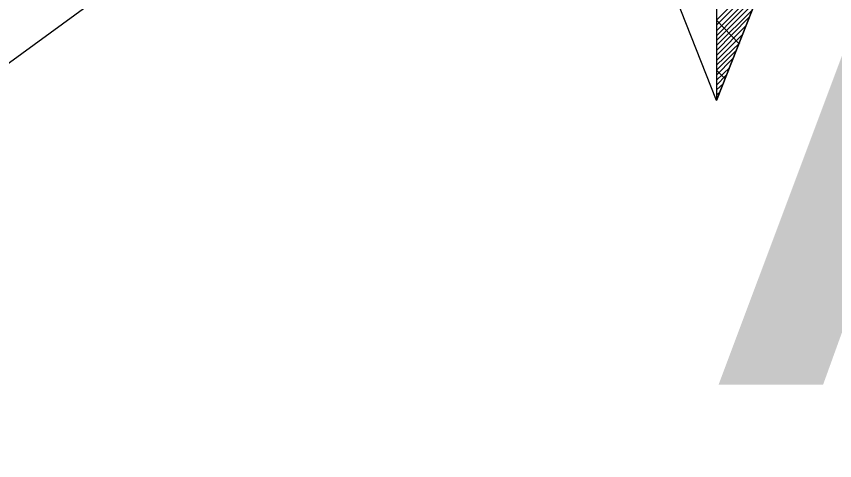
# Model space of a CAD drawing. Extents: x -729889 to -691139, y -995431 to -974354.
# Drawn here: x -725486.562 to -725484.538, y -978439.055 to -978437.957 of the extents above; entities that cross this region are included whole.
import ezdxf

# ---------------------------------------------------------------- set-up
doc = ezdxf.new("R2010")
doc.units = 0
for name, color, linetype in [('Atributy', 7, 'Continuous'), ('Skutečně zaměřené kabelové vedení', 7, 'Continuous'), ('Světelný bod se zemním svítidlem', 7, 'Continuous')]:
    doc.layers.add(name, color=color, linetype=linetype)

# ---------------------------------------------------------------- blocks, each defined once
blk = doc.blocks.new('Světlo')
at = {"layer": 'Světelný bod se zemním svítidlem'}
for p, q in [((0, 1.6939), (0, -1.3043)), ((0, 0), (0, -1.3043)), ((0, -1.3043), (0.3687, -0.3687)), ((0, -1.3043), (0.3687, -0.3687)), ((0, -1.3043), (-0.2696, -0.6209)), ((0.2696, -0.6209), (0, -1.3043)), ((0, -1.1061), (0.1287, -0.9774)), ((0, -1.1183), (0.12, -0.9983)), ((0, -1.1322), (0.113, -1.0191)), ((0, -1.1443), (0.1043, -1.0383)), ((0, -1.1565), (0.0974, -1.0591)), ((0, -1.1687), (0.0887, -1.08)), ((0, -1.1809), (0.08, -1.0991)), ((0.0557, -1.1635), (0, -1.1061)), ((0, -1.193), (0.073, -1.12)), ((0, -1.2052), (0.0643, -1.1409)), ((0, -1.2174), (0.0574, -1.1617)), ((0, -1.2296), (0.0487, -1.1809)), ((0, -1.2417), (0.04, -1.2017)), ((0, -1.2539), (0.033, -1.2226)), ((0.0209, -1.2504), (0, -1.2296)), ((0, -1.2661), (0.0243, -1.2417)), ((0, -1.2783), (0.0174, -1.2626)), ((0, -1.2904), (0.0087, -1.2835)), ((0, -1.3043), (0, -1.3026))]:
    blk.add_line(p, q, dxfattribs=at)

msp = doc.modelspace()

# ---------------------------------------------------------------- linework, layer by layer
at = {"layer": 'Skutečně zaměřené kabelové vedení'}
msp.add_lwpolyline([(-725484.8878, -978436.8319), (-725485.3305, -978437.1717), (-725485.8101, -978437.519), (-725486.2069, -978437.8001), (-725487.0007, -978438.3789), (-725487.6621, -978438.8915), (-725488.1582, -978439.2388), (-725488.7866, -978439.6853), (-725489.9856, -978440.5162), (-725490.7793, -978441.0702), (-725491.4656, -978441.5415), (-725492.0526, -978441.9549), (-725492.6645, -978442.3766), (-725493.1606, -978442.7321), (-725493.4417, -978442.914), (-725493.9047, -978443.2447), (-725494.1031, -978443.3688), (-725494.2272, -978443.4762), (-725494.9961, -978444.0881), (-725495.52, -978444.55)], dxfattribs=at)

# ---------------------------------------------------------------- block references
at = {"layer": 'Světelný bod se zemním svítidlem', "xscale": 1.0005800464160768, "yscale": 1.0005800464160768}
msp.add_blockref('Světlo', (-725484.83, -978436.86), dxfattribs=at)

# ---------------------------------------------------------------- texts
at = {"layer": 'Atributy'}
msp.add_text('A-0198', height=2, dxfattribs=at).set_placement((-725484.83, -978438.8676))

doc.saveas('drawing.dxf')
